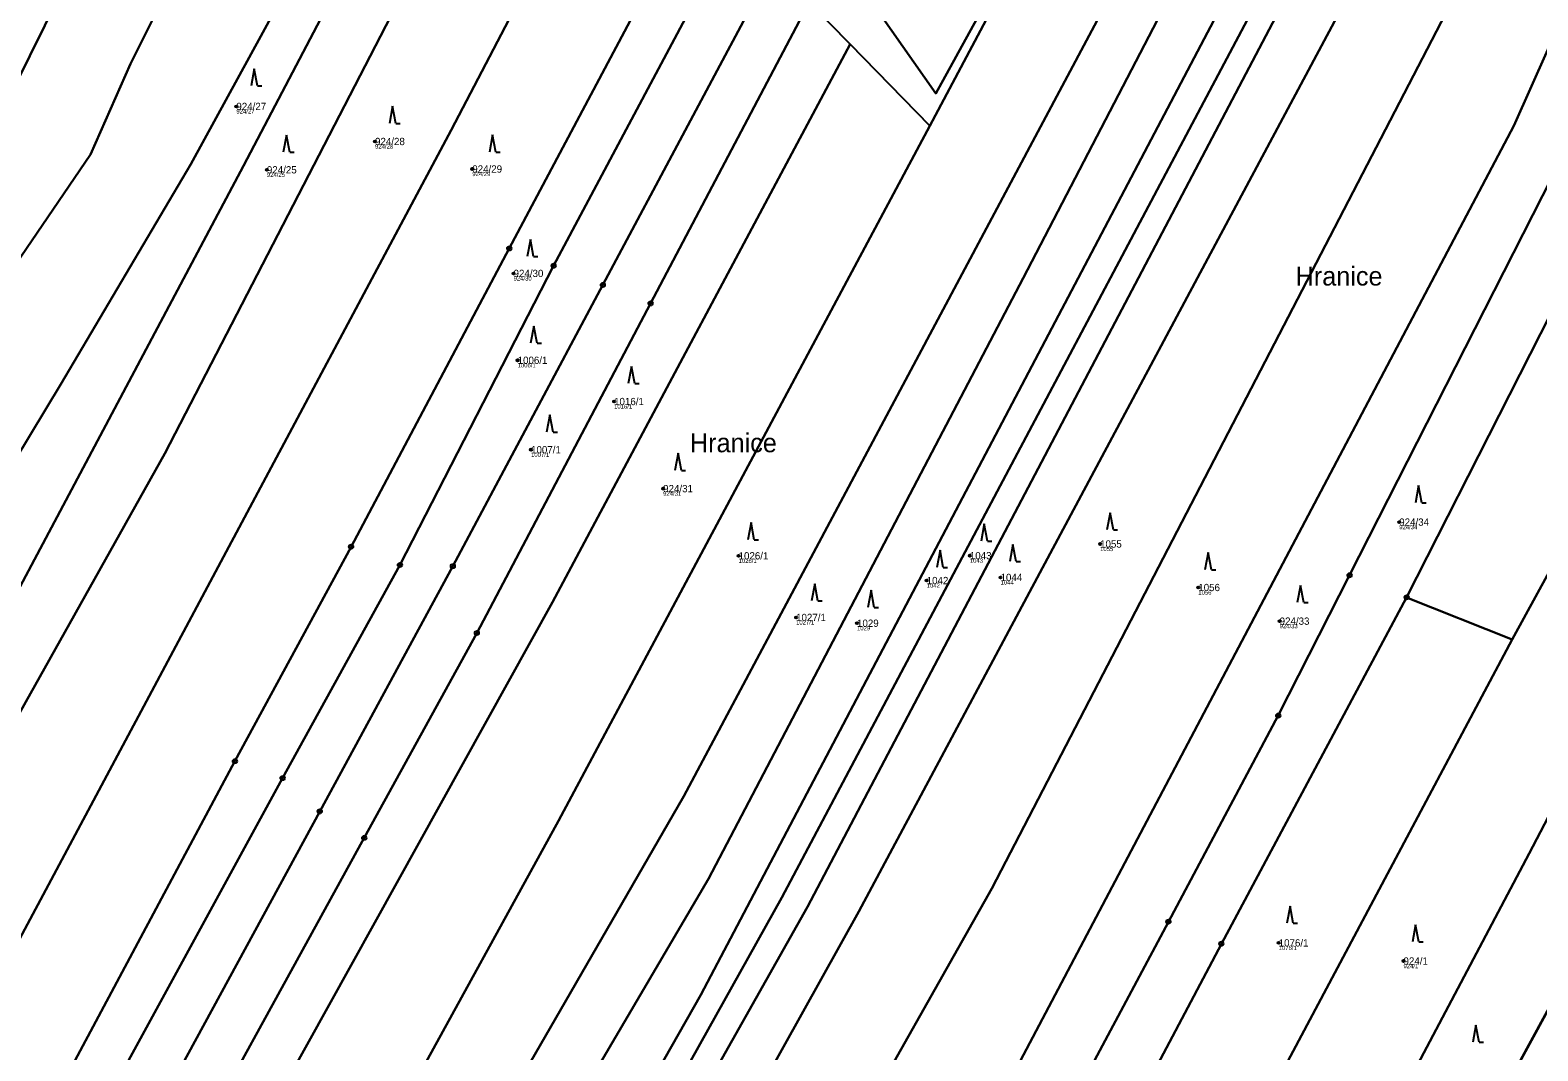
# Model space of a CAD drawing. Extents: x -761891 to -756141, y -1178507 to -1171885.
# Drawn here: x -759083.7 to -758732, y -1172625.6 to -1172387.4 of the extents above; entities that cross this region are included whole.
import ezdxf

# ---------------------------------------------------------------- set-up
doc = ezdxf.new("R2010")
doc.units = 0
for name, color, linetype in [('Definiční body', 7, 'Continuous'), ('Hranice parcel', 7, 'Continuous'), ('Parcelní čísla', 7, 'Continuous'), ('Polygon parcely', 7, 'Continuous'), ('Pop  PČ popisy', 7, 'Continuous'), ('Značky bodu BP', 7, 'Continuous'), ('Značky kultur', 7, 'Continuous')]:
    doc.layers.add(name, color=color, linetype=linetype)

msp = doc.modelspace()

# ---------------------------------------------------------------- linework, layer by layer
at = {"layer": 'Definiční body'}
for centre in [(-759035.6, -1172405.21), (-759003.25, -1172413.39), (-759028.48, -1172420), (-758980.56, -1172419.81), (-758970.93, -1172444.18), (-758969.98, -1172464.45), (-758947.48, -1172474.07), (-758966.85, -1172485.32), (-758936.03, -1172494.39), (-758764.3, -1172502.21), (-758834.09, -1172507.32), (-758918.43, -1172510.08), (-758864.48, -1172510.03), (-758857.31, -1172515.12), (-758874.55, -1172515.85), (-758811.18, -1172517.47), (-758905.02, -1172524.46), (-758890.8, -1172525.8), (-758792.2, -1172525.32), (-758792.42, -1172600.4), (-758763.3, -1172604.64)]:
    msp.add_circle(centre, 0.25, dxfattribs=at)
at = {"layer": 'Hranice parcel'}
for p, q in [((-758901.93, -1172380.92), (-758892.39, -1172390.69)), ((-758873.82, -1172409.71), (-758892.39, -1172390.69)), ((-758620.26, -1172415.03), (-758749.9, -1172653.38)), ((-758762.57, -1172519.77), (-758737.98, -1172529.59))]:
    msp.add_line(p, q, dxfattribs=at)
for points in [[(-758944.88, -1172124.42), (-758987.77, -1172199.1), (-759105.27, -1172436.65), (-759170.63, -1172540.48)], [(-759116.46, -1172493.11), (-759097.07, -1172456.63), (-759069.66, -1172416.42), (-759060.28, -1172395.26), (-759047.82, -1172370.18), (-759042.77, -1172362.63), (-759031.94, -1172352.16), (-759015.65, -1172321.47), (-758998.46, -1172283.21), (-758971.07, -1172219.54), (-758941.04, -1172174.84), (-758929.59, -1172143.73)], [(-759098.31, -1172506.06), (-759076.54, -1172470.02), (-759046.24, -1172418.72), (-759012.66, -1172357.17), (-758985.41, -1172311.13), (-758945.77, -1172224.47), (-758918.39, -1172163.76), (-758917.41, -1172161.53)], [(-758911.72, -1172169.84), (-758944.9, -1172249.31), (-759033.96, -1172419.04), (-759126.29, -1172592.84)], [(-759117.64, -1172602.77), (-759052.26, -1172486.19), (-758935.99, -1172261.09), (-758902, -1172184.05)], [(-759099.25, -1172623.9), (-758985.51, -1172410.77), (-758911.82, -1172269.7), (-758880.57, -1172205.07)], [(-758860.52, -1172222.41), (-758901.06, -1172304.7), (-758933.85, -1172366.55), (-758971.93, -1172438.36), (-759008.83, -1172507.96), (-759035.94, -1172558), (-759081.84, -1172643.91)], [(-758894.94, -1172369.99), (-758872.44, -1172402.17), (-758802.98, -1172275.68)], [(-758873.82, -1172409.71), (-758845.53, -1172356.38), (-758802.98, -1172275.68)], [(-759018.58, -1172717.58), (-758931.17, -1172566.13), (-758824.7, -1172366.12), (-758813.64, -1172345.06), (-758789.36, -1172290.05)], [(-759009.39, -1172728.38), (-758925.45, -1172585.43), (-758852.03, -1172445.27), (-758813.63, -1172371.3), (-758777.8, -1172302.26)], [(-758999.53, -1172739.96), (-758927.21, -1172612.55), (-758768.89, -1172311.66)], [(-758995.04, -1172745.24), (-758908.38, -1172589.81), (-758763.76, -1172317.08)], [(-758991.24, -1172749.71), (-758902.33, -1172591.98), (-758790.74, -1172379.82), (-758759.28, -1172321.81)], [(-758983.22, -1172759.93), (-758890.37, -1172593.06), (-758750.44, -1172331.15)], [(-758967.8, -1172780.03), (-758859.37, -1172587.7), (-758754.54, -1172385.54), (-758732.53, -1172350.06)], [(-759074.28, -1172652.63), (-759024.82, -1172561.96), (-758997.46, -1172512.22), (-758961.58, -1172442.39), (-758919.58, -1172363.36)], [(-758717.92, -1172365.48), (-758737.58, -1172409.7), (-758857.88, -1172637.74), (-758948.8, -1172803.01)], [(-759066.22, -1172661.94), (-759016.16, -1172569.72), (-758985.1, -1172512.49), (-758950.1, -1172446.85), (-758910.41, -1172372.43)], [(-758705.14, -1172375.4), (-758730.89, -1172426.08), (-758775.88, -1172514.6), (-758792.52, -1172547.36), (-758818.16, -1172595.45), (-758860.67, -1172675.19), (-758917.56, -1172778.41), (-758938.04, -1172815.58)], [(-759058.13, -1172671.27), (-759005.76, -1172575.89), (-758979.5, -1172528.09), (-758938.97, -1172451.18), (-758901.93, -1172380.92)], [(-758762.57, -1172519.77), (-758714.56, -1172425.25), (-758692.83, -1172382.46)], [(-758892.39, -1172390.69), (-758961.83, -1172520.87), (-759050.29, -1172680.32)], [(-758667.76, -1172394.52), (-758696.18, -1172453.2), (-758737.98, -1172529.59)], [(-758896.22, -1172864.45), (-758866.49, -1172818.53), (-758781.7, -1172669.96), (-758734.02, -1172579.58), (-758668.11, -1172453.55), (-758645.82, -1172402.78)], [(-759031.84, -1172701.99), (-758960.42, -1172571.91), (-758873.82, -1172409.71)], [(-758929.6, -1172825.45), (-758906.6, -1172787.37), (-758843.54, -1172672.09), (-758805.8, -1172600.61), (-758762.57, -1172519.77)], [(-758737.98, -1172529.59), (-758807.81, -1172660.87), (-758913.56, -1172844.18)]]:
    msp.add_lwpolyline(points, dxfattribs=at)
at = {"layer": 'Polygon parcely'}
for points in [[(-758958.82, -1172106.83), (-759015.08, -1172197.08), (-759061.33, -1172285.75), (-759130.12, -1172417.61), (-759191.07, -1172516.32), (-759180.89, -1172528.26), (-759170.63, -1172540.48), (-759105.27, -1172436.65), (-758987.77, -1172199.1), (-758944.88, -1172124.42), (-758948.19, -1172120.24)], [(-758944.88, -1172124.42), (-758987.77, -1172199.1), (-759105.27, -1172436.65), (-759170.63, -1172540.48), (-759152.47, -1172562.11), (-759149.96, -1172557.45), (-759116.46, -1172493.11), (-759097.07, -1172456.63), (-759069.66, -1172416.42), (-759060.28, -1172395.26), (-759047.82, -1172370.18), (-759042.77, -1172362.63), (-759031.94, -1172352.16), (-759015.65, -1172321.47), (-758998.46, -1172283.21), (-758971.07, -1172219.54), (-758941.04, -1172174.84), (-758929.59, -1172143.73)], [(-758917.41, -1172161.53), (-758929.59, -1172143.73), (-758941.04, -1172174.84), (-758971.07, -1172219.54), (-758998.46, -1172283.21), (-759015.65, -1172321.47), (-759031.94, -1172352.16), (-759042.77, -1172362.63), (-759047.82, -1172370.18), (-759060.28, -1172395.26), (-759069.66, -1172416.42), (-759097.07, -1172456.63), (-759116.46, -1172493.11), (-759098.31, -1172506.06), (-759076.54, -1172470.02), (-759046.24, -1172418.72), (-759012.66, -1172357.17), (-758985.41, -1172311.13), (-758945.77, -1172224.47), (-758918.39, -1172163.76)], [(-758911.72, -1172169.84), (-758917.41, -1172161.53), (-758918.39, -1172163.76), (-758945.77, -1172224.47), (-758985.41, -1172311.13), (-759012.66, -1172357.17), (-759046.24, -1172418.72), (-759076.54, -1172470.02), (-759098.31, -1172506.06), (-759107.29, -1172524.84), (-759136.52, -1172581.09), (-759126.29, -1172592.84), (-759033.96, -1172419.04), (-758944.9, -1172249.31)], [(-758944.9, -1172249.31), (-759033.96, -1172419.04), (-759126.29, -1172592.84), (-759117.64, -1172602.77), (-759052.26, -1172486.19), (-758935.99, -1172261.09), (-758902, -1172184.05), (-758911.72, -1172169.84)], [(-758911.82, -1172269.7), (-758880.57, -1172205.07), (-758897.58, -1172190.5), (-758902, -1172184.05), (-758935.99, -1172261.09), (-759052.26, -1172486.19), (-759117.64, -1172602.77), (-759099.25, -1172623.9), (-758985.51, -1172410.77)], [(-758880.57, -1172205.07), (-758911.82, -1172269.7), (-758985.51, -1172410.77), (-759099.25, -1172623.9), (-759089.92, -1172634.62), (-759084.62, -1172640.7), (-759081.84, -1172643.91), (-759035.94, -1172558), (-759008.83, -1172507.96), (-758971.93, -1172438.36), (-758933.85, -1172366.55), (-758901.06, -1172304.7), (-758860.52, -1172222.41), (-758868.57, -1172215.34)], [(-758971.93, -1172438.36), (-759008.83, -1172507.96), (-759035.94, -1172558), (-759081.84, -1172643.91), (-759074.28, -1172652.63), (-759024.82, -1172561.96), (-758997.46, -1172512.22), (-758961.58, -1172442.39), (-758919.58, -1172363.36), (-758889.5, -1172305.89), (-758849.83, -1172231.61), (-758860.52, -1172222.41), (-758901.06, -1172304.7), (-758933.85, -1172366.55)], [(-758822.8, -1172257), (-758832.34, -1172248.08), (-758865.32, -1172318.87), (-758894.94, -1172369.99), (-758872.44, -1172402.17), (-758802.98, -1172275.68)], [(-758824.7, -1172366.12), (-758813.64, -1172345.06), (-758789.36, -1172290.05), (-758802.98, -1172275.68), (-758845.53, -1172356.38), (-758873.82, -1172409.71), (-758960.42, -1172571.91), (-759031.84, -1172701.99), (-759018.58, -1172717.58), (-758931.17, -1172566.13)], [(-758892.39, -1172390.69), (-758873.82, -1172409.71), (-758845.53, -1172356.38), (-758802.98, -1172275.68), (-758872.44, -1172402.17), (-758894.94, -1172369.99), (-758901.93, -1172380.92)], [(-758852.03, -1172445.27), (-758813.63, -1172371.3), (-758777.8, -1172302.26), (-758789.36, -1172290.05), (-758813.64, -1172345.06), (-758824.7, -1172366.12), (-758931.17, -1172566.13), (-759018.58, -1172717.58), (-759009.39, -1172728.38), (-758925.45, -1172585.43)], [(-758999.53, -1172739.96), (-758927.21, -1172612.55), (-758768.89, -1172311.66), (-758775.47, -1172304.72), (-758777.8, -1172302.26), (-758813.63, -1172371.3), (-758852.03, -1172445.27), (-758925.45, -1172585.43), (-759009.39, -1172728.38)], [(-758995.04, -1172745.24), (-758908.38, -1172589.81), (-758763.76, -1172317.08), (-758768.89, -1172311.66), (-758927.21, -1172612.55), (-758999.53, -1172739.96)], [(-758759.28, -1172321.81), (-758761.1, -1172319.89), (-758763.76, -1172317.08), (-758908.38, -1172589.81), (-758995.04, -1172745.24), (-758991.24, -1172749.71), (-758902.33, -1172591.98), (-758790.74, -1172379.82)], [(-758983.22, -1172759.93), (-758890.37, -1172593.06), (-758750.44, -1172331.15), (-758759.28, -1172321.81), (-758790.74, -1172379.82), (-758902.33, -1172591.98), (-758991.24, -1172749.71), (-758989.53, -1172751.71)], [(-758859.37, -1172587.7), (-758754.54, -1172385.54), (-758732.53, -1172350.06), (-758750.44, -1172331.15), (-758890.37, -1172593.06), (-758983.22, -1172759.93), (-758967.8, -1172780.03)], [(-758967.8, -1172780.03), (-758961.98, -1172787.62), (-758948.8, -1172803.01), (-758857.88, -1172637.74), (-758737.58, -1172409.7), (-758717.92, -1172365.48), (-758732.53, -1172350.06), (-758754.54, -1172385.54), (-758859.37, -1172587.7)], [(-758910.41, -1172372.43), (-758919.58, -1172363.36), (-758961.58, -1172442.39), (-758997.46, -1172512.22), (-759024.82, -1172561.96), (-759074.28, -1172652.63), (-759066.22, -1172661.94), (-759016.16, -1172569.72), (-758985.1, -1172512.49), (-758950.1, -1172446.85)], [(-758712.55, -1172371.15), (-758717.92, -1172365.48), (-758737.58, -1172409.7), (-758857.88, -1172637.74), (-758948.8, -1172803.01), (-758938.04, -1172815.58), (-758917.56, -1172778.41), (-758860.67, -1172675.19), (-758818.16, -1172595.45), (-758792.52, -1172547.36), (-758775.88, -1172514.6), (-758730.89, -1172426.08), (-758705.14, -1172375.4)], [(-759058.13, -1172671.27), (-759005.76, -1172575.89), (-758979.5, -1172528.09), (-758938.97, -1172451.18), (-758901.93, -1172380.92), (-758910.41, -1172372.43), (-758950.1, -1172446.85), (-758985.1, -1172512.49), (-759016.16, -1172569.72), (-759066.22, -1172661.94)], [(-758705.14, -1172375.4), (-758730.89, -1172426.08), (-758775.88, -1172514.6), (-758792.52, -1172547.36), (-758818.16, -1172595.45), (-758860.67, -1172675.19), (-758917.56, -1172778.41), (-758938.04, -1172815.58), (-758929.6, -1172825.45), (-758906.6, -1172787.37), (-758843.54, -1172672.09), (-758805.8, -1172600.61), (-758762.57, -1172519.77), (-758714.56, -1172425.25), (-758692.83, -1172382.46)], [(-758901.93, -1172380.92), (-758938.97, -1172451.18), (-758979.5, -1172528.09), (-759005.76, -1172575.89), (-759058.13, -1172671.27), (-759050.29, -1172680.32), (-758961.83, -1172520.87), (-758892.39, -1172390.69)], [(-758692.83, -1172382.46), (-758714.56, -1172425.25), (-758762.57, -1172519.77), (-758737.98, -1172529.59), (-758696.18, -1172453.2), (-758667.76, -1172394.52), (-758679.49, -1172390.11)], [(-758960.42, -1172571.91), (-758873.82, -1172409.71), (-758892.39, -1172390.69), (-758961.83, -1172520.87), (-759050.29, -1172680.32), (-759049.66, -1172681.05), (-759031.84, -1172701.99)], [(-758668.11, -1172453.55), (-758645.82, -1172402.78), (-758667.76, -1172394.52), (-758696.18, -1172453.2), (-758737.98, -1172529.59), (-758807.81, -1172660.87), (-758913.56, -1172844.18), (-758900.49, -1172859.45), (-758896.22, -1172864.45), (-758866.49, -1172818.53), (-758781.7, -1172669.96), (-758734.02, -1172579.58)], [(-758846.8, -1172832.78), (-758805.23, -1172755.77), (-758749.9, -1172653.38), (-758620.26, -1172415.03), (-758642.18, -1172404.15), (-758645.82, -1172402.78), (-758668.11, -1172453.55), (-758734.02, -1172579.58), (-758781.7, -1172669.96), (-758866.49, -1172818.53), (-758896.22, -1172864.45), (-758879.44, -1172884.11)], [(-758620.26, -1172415.03), (-758749.9, -1172653.38), (-758805.23, -1172755.77), (-758846.8, -1172832.78), (-758879.44, -1172884.11), (-758870.41, -1172894.68), (-758869.52, -1172895.69), (-758833.24, -1172836.21), (-758738.51, -1172659.45), (-758610.66, -1172419.95)], [(-758762.57, -1172519.77), (-758805.8, -1172600.61), (-758843.54, -1172672.09), (-758906.6, -1172787.37), (-758929.6, -1172825.45), (-758913.56, -1172844.18), (-758807.81, -1172660.87), (-758737.98, -1172529.59)]]:
    msp.add_lwpolyline(points, close=True, dxfattribs=at)
at = {"layer": 'Značky bodu BP'}
for centre, radius in [((-758971.93, -1172438.36), 0.5), ((-758971.93, -1172438.36), 0.0303), ((-758961.58, -1172442.39), 0.5), ((-758961.58, -1172442.39), 0.0303), ((-758950.1, -1172446.85), 0.5), ((-758950.1, -1172446.85), 0.0303), ((-758938.97, -1172451.18), 0.5), ((-758938.97, -1172451.18), 0.0303), ((-759008.83, -1172507.96), 0.5), ((-759008.83, -1172507.96), 0.0303), ((-758997.46, -1172512.22), 0.5), ((-758997.46, -1172512.22), 0.0303), ((-758985.1, -1172512.49), 0.5), ((-758985.1, -1172512.49), 0.0303), ((-758775.88, -1172514.6), 0.5), ((-758775.88, -1172514.6), 0.0303), ((-758762.57, -1172519.77), 0.5), ((-758762.57, -1172519.77), 0.0303), ((-758979.5, -1172528.09), 0.5), ((-758979.5, -1172528.09), 0.0303), ((-758792.52, -1172547.36), 0.5), ((-758792.52, -1172547.36), 0.0303), ((-759035.94, -1172558), 0.5), ((-759035.94, -1172558), 0.0303), ((-759024.82, -1172561.96), 0.5), ((-759024.82, -1172561.96), 0.0303), ((-759016.16, -1172569.72), 0.5), ((-759016.16, -1172569.72), 0.0303), ((-759005.76, -1172575.89), 0.5), ((-759005.76, -1172575.89), 0.0303), ((-758818.16, -1172595.45), 0.5), ((-758818.16, -1172595.45), 0.0303), ((-758805.8, -1172600.61), 0.5), ((-758805.8, -1172600.61), 0.0303)]:
    msp.add_circle(centre, radius, dxfattribs=at)
at = {"layer": 'Značky kultur'}
for p, q in [((-759031.42, -1172396.4), (-759032.17, -1172400.4)), ((-759030.67, -1172400.4), (-759031.42, -1172396.4)), ((-759030.67, -1172400.4), (-759029.67, -1172400.4)), ((-758999.14, -1172405.17), (-758999.89, -1172409.17)), ((-758998.39, -1172409.17), (-758999.14, -1172405.17)), ((-758998.39, -1172409.17), (-758997.39, -1172409.17)), ((-759023.9, -1172411.9), (-759024.65, -1172415.9)), ((-759023.15, -1172415.9), (-759023.9, -1172411.9)), ((-758975.82, -1172411.85), (-758976.57, -1172415.85)), ((-758975.07, -1172415.85), (-758975.82, -1172411.85)), ((-759023.15, -1172415.9), (-759022.15, -1172415.9)), ((-758975.07, -1172415.85), (-758974.07, -1172415.85)), ((-758967, -1172436.23), (-758967.75, -1172440.23)), ((-758966.25, -1172440.23), (-758967, -1172436.23)), ((-758966.25, -1172440.23), (-758965.25, -1172440.23)), ((-758966.2, -1172456.49), (-758966.95, -1172460.49)), ((-758965.45, -1172460.49), (-758966.2, -1172456.49)), ((-758965.45, -1172460.49), (-758964.45, -1172460.49)), ((-758943.41, -1172465.88), (-758944.16, -1172469.88)), ((-758942.66, -1172469.88), (-758943.41, -1172465.88)), ((-758942.66, -1172469.88), (-758941.66, -1172469.88)), ((-758962.47, -1172477.19), (-758963.22, -1172481.19)), ((-758961.72, -1172481.19), (-758962.47, -1172477.19)), ((-758961.72, -1172481.19), (-758960.72, -1172481.19)), ((-758932.53, -1172486.15), (-758933.28, -1172490.15)), ((-758931.78, -1172490.15), (-758932.53, -1172486.15)), ((-758931.78, -1172490.15), (-758930.78, -1172490.15)), ((-758759.78, -1172493.69), (-758760.53, -1172497.69)), ((-758759.03, -1172497.69), (-758759.78, -1172493.69)), ((-758759.03, -1172497.69), (-758758.03, -1172497.69)), ((-758831.75, -1172500.05), (-758832.5, -1172504.05)), ((-758831, -1172504.05), (-758831.75, -1172500.05)), ((-758915.51, -1172502.32), (-758916.26, -1172506.32)), ((-758914.76, -1172506.32), (-758915.51, -1172502.32)), ((-758861.1, -1172502.63), (-758861.85, -1172506.63)), ((-758860.35, -1172506.63), (-758861.1, -1172502.63)), ((-758831, -1172504.05), (-758830, -1172504.05)), ((-758914.76, -1172506.32), (-758913.76, -1172506.32)), ((-758860.35, -1172506.63), (-758859.35, -1172506.63)), ((-758854.43, -1172507.44), (-758855.18, -1172511.44)), ((-758853.68, -1172511.44), (-758854.43, -1172507.44)), ((-758871.43, -1172508.78), (-758872.18, -1172512.78)), ((-758870.68, -1172512.78), (-758871.43, -1172508.78)), ((-758853.68, -1172511.44), (-758852.68, -1172511.44)), ((-758808.87, -1172509.34), (-758809.62, -1172513.34)), ((-758808.12, -1172513.34), (-758808.87, -1172509.34)), ((-758870.68, -1172512.78), (-758869.68, -1172512.78)), ((-758808.12, -1172513.34), (-758807.12, -1172513.34)), ((-758900.68, -1172516.6), (-758901.43, -1172520.6)), ((-758899.93, -1172520.6), (-758900.68, -1172516.6)), ((-758887.53, -1172518.12), (-758888.28, -1172522.12)), ((-758886.78, -1172522.12), (-758887.53, -1172518.12)), ((-758787.33, -1172516.98), (-758788.08, -1172520.98)), ((-758786.58, -1172520.98), (-758787.33, -1172516.98)), ((-758899.93, -1172520.6), (-758898.93, -1172520.6)), ((-758886.78, -1172522.12), (-758885.78, -1172522.12)), ((-758786.58, -1172520.98), (-758785.58, -1172520.98)), ((-758789.77, -1172591.82), (-758790.52, -1172595.82)), ((-758789.02, -1172595.82), (-758789.77, -1172591.82)), ((-758789.02, -1172595.82), (-758788.02, -1172595.82)), ((-758760.48, -1172596.17), (-758761.23, -1172600.17)), ((-758759.73, -1172600.17), (-758760.48, -1172596.17)), ((-758759.73, -1172600.17), (-758758.73, -1172600.17)), ((-758746.4, -1172619.59), (-758747.15, -1172623.59)), ((-758745.65, -1172623.59), (-758746.4, -1172619.59)), ((-758745.65, -1172623.59), (-758744.65, -1172623.59))]:
    msp.add_line(p, q, dxfattribs=at)

# ---------------------------------------------------------------- texts
at = {"layer": 'Definiční body'}
for s, p in [('924/27', (-759035.6, -1172406.87)), ('924/28', (-759003.25, -1172415.05)), ('924/29', (-758980.56, -1172421.47)), ('924/25', (-759028.48, -1172421.66)), ('924/30', (-758970.93, -1172445.84)), ('1006/1', (-758969.98, -1172466.11)), ('1016/1', (-758947.48, -1172475.73)), ('1007/1', (-758966.85, -1172486.98)), ('924/31', (-758936.03, -1172496.05)), ('924/34', (-758764.3, -1172503.87)), ('1055', (-758834.09, -1172508.98)), ('1026/1', (-758918.43, -1172511.74)), ('1043', (-758864.48, -1172511.69)), ('1042', (-758874.55, -1172517.51)), ('1044', (-758857.31, -1172516.78)), ('1056', (-758811.18, -1172519.13)), ('1027/1', (-758905.02, -1172526.12)), ('924/33', (-758792.2, -1172526.98)), ('1029', (-758890.8, -1172527.46)), ('1076/1', (-758792.42, -1172602.06)), ('924/1', (-758763.3, -1172606.3))]:
    msp.add_text(s, height=1, dxfattribs=at).set_placement(p)
at = {"layer": 'Parcelní čísla'}
for s, p in [('924/27', (-759035.6, -1172406.06)), ('924/28', (-759003.25, -1172414.24)), ('924/25', (-759028.48, -1172420.85)), ('924/29', (-758980.56, -1172420.66)), ('924/30', (-758970.93, -1172445.03)), ('1006/1', (-758969.98, -1172465.3)), ('1016/1', (-758947.48, -1172474.92)), ('1007/1', (-758966.85, -1172486.17)), ('924/31', (-758936.03, -1172495.24)), ('924/34', (-758764.3, -1172503.06)), ('1055', (-758834.09, -1172508.17)), ('1026/1', (-758918.43, -1172510.93)), ('1043', (-758864.48, -1172510.88)), ('1042', (-758874.55, -1172516.7)), ('1044', (-758857.31, -1172515.97)), ('1056', (-758811.18, -1172518.32)), ('1027/1', (-758905.02, -1172525.31)), ('1029', (-758890.8, -1172526.65)), ('924/33', (-758792.2, -1172526.17)), ('1076/1', (-758792.42, -1172601.25)), ('924/1', (-758763.3, -1172605.49))]:
    msp.add_text(s, height=1.7, dxfattribs=at).set_placement(p)
at = {"layer": 'Pop  PČ popisy'}
for p in [(-758788.47, -1172447.01), (-758929.78, -1172485.91)]:
    msp.add_text('Hranice', height=4.4, dxfattribs=at).set_placement(p)

doc.saveas('drawing.dxf')
